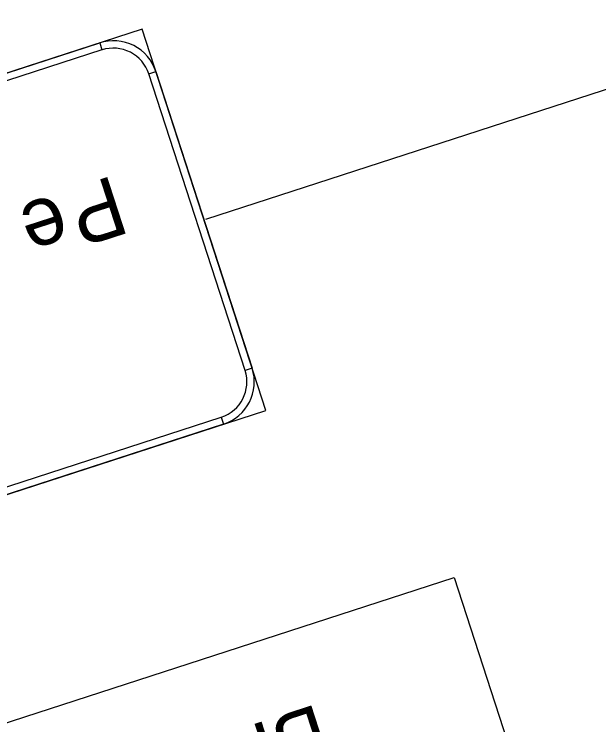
# Model space of a CAD drawing. Extents: x 2001876 to 2025694, y 804561 to 868938.
# Drawn here: x 2022313.6 to 2022513, y 812452.2 to 812694.6 of the extents above; entities that cross this region are included whole.
import ezdxf

# ---------------------------------------------------------------- set-up
doc = ezdxf.new("R2010")
doc.units = 0
for name, color, linetype in [('RD_PD_CLEAR ZONE', 7, 'Continuous'), ('TR SN EXTRUDED PANEL SIGNS - GROUND MOUNTED', 7, 'Continuous'), ('TR SN EXTRUDED PANEL SIGNS- MOUNTED OVERHEAD', 7, 'Continuous')]:
    doc.layers.add(name, color=color, linetype=linetype)

msp = doc.modelspace()

# ---------------------------------------------------------------- linework, layer by layer
at = {"layer": 'RD_PD_CLEAR ZONE'}
msp.add_arc((2020794.27, 812071.86), 2864.79, 355.71297, 56.96135, dxfattribs=at)
at = {"layer": 'TR SN EXTRUDED PANEL SIGNS - GROUND MOUNTED'}
for p, q in [((2022342.75, 812684.86), (2022343.53, 812682.45)), ((2022359.49, 812674.31), (2022361.9, 812675.09)), ((2022394.76, 812573.89), (2022392.35, 812573.11)), ((2022384.21, 812557.15), (2022384.99, 812554.74))]:
    msp.add_line(p, q, dxfattribs=at)
for points in [[(2022357.21, 812689.55), (2022125.89, 812614.46), (2022168.13, 812484.34), (2022399.45, 812559.43), (2022357.21, 812689.55)], [(2022343.53, 812682.45), (2022141.13, 812616.74), (2022140.35, 812619.15), (2022342.75, 812684.86), (2022343.53, 812682.45)], [(2022392.35, 812573.11), (2022359.49, 812674.31), (2022361.9, 812675.09), (2022394.76, 812573.89), (2022392.35, 812573.11)], [(2022181.81, 812491.44), (2022384.21, 812557.15), (2022384.99, 812554.74), (2022182.59, 812489.03), (2022181.81, 812491.44)]]:
    msp.add_lwpolyline(points, close=True, dxfattribs=at)
for centre, radius, start, end in [((2022347.45, 812670.4), 15.2, 17.9852, 107.9855), ((2022347.45, 812670.4), 12.67, 17.9852, 107.9855), ((2022380.3, 812569.2), 12.67, 287.9856, 17.9852), ((2022380.3, 812569.2), 15.2, 287.9856, 17.9852)]:
    msp.add_arc(centre, radius, start, end, dxfattribs=at)
at = {"layer": 'TR SN EXTRUDED PANEL SIGNS- MOUNTED OVERHEAD'}
msp.add_line((2022378.93, 812624.69), (2022845.63, 812776.19), dxfattribs=at)
msp.add_lwpolyline([(2022495.73, 812403.61), (2021870.93, 812200.78), (2021838.84, 812299.62), (2022463.65, 812502.46)], close=True, dxfattribs=at)

# ---------------------------------------------------------------- texts
at = {"layer": 'TR SN EXTRUDED PANEL SIGNS - GROUND MOUNTED'}
for s, p in [('P', (2022347.44, 812639.77)), ('e', (2022328.28, 812633.54))]:
    msp.add_text(s, height=20.27, rotation=197.9854, dxfattribs=at).set_placement(p)
at = {"layer": 'TR SN EXTRUDED PANEL SIGNS- MOUNTED OVERHEAD'}
msp.add_text('BRIDGE STRUCTURE.  REPLACE SIGNS.', height=20, rotation=197.9854, dxfattribs=at).set_placement((2022417.03, 812459.44))

doc.saveas('drawing.dxf')
